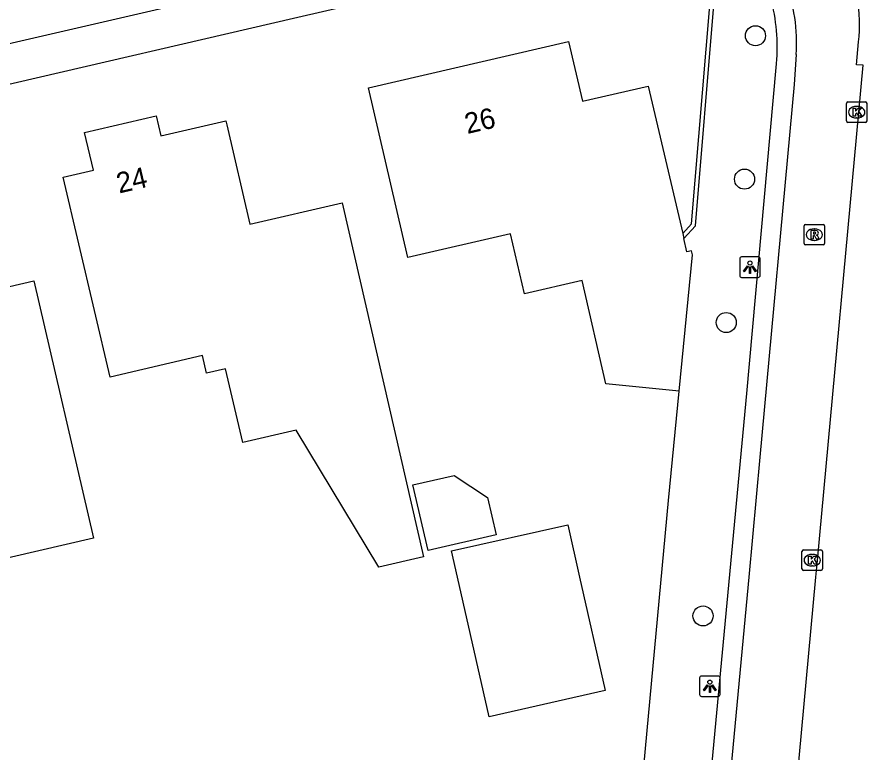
# Model space of a CAD drawing. Extents: x 156414 to 157775, y 382335 to 383765.
# Drawn here: x 156789.54 to 156830.97, y 383241.47 to 383277.3 of the extents above; entities that cross this region are included whole.
import ezdxf

# ---------------------------------------------------------------- set-up
doc = ezdxf.new("R2010")
doc.units = 0
for name, color, linetype in [('IMGEO_Boom', 7, 'Continuous'), ('IMGEO_Fietspad_gesloten', 7, 'Continuous'), ('IMGEO_Groenvoorziening', 7, 'Continuous'), ('IMGEO_Haag', 7, 'Continuous'), ('IMGEO_Kolk', 7, 'Continuous'), ('IMGEO_Lichtpunt', 7, 'Continuous'), ('IMGEO_Pand', 7, 'Continuous'), ('IMGEO_Pand_nummerreeks', 7, 'Continuous'), ('IMGEO_Rijbaan_lokaal_gesloten', 7, 'Continuous'), ('IMGEO_Rioolput', 7, 'Continuous'), ('IMGEO_Voetpad_open', 7, 'Continuous')]:
    doc.layers.add(name, color=color, linetype=linetype)

msp = doc.modelspace()

# ---------------------------------------------------------------- linework, layer by layer
at = {"layer": 'IMGEO_Boom'}
for centre in [(156825.534, 383276.383), (156825.002, 383269.394), (156824.11, 383262.404), (156822.978, 383248.103)]:
    msp.add_circle(centre, 0.489, dxfattribs=at)
at = {"layer": 'IMGEO_Fietspad_gesloten'}
for points in [[(156825.238, 383218.606), (156825.585, 383218.585), (156828.482, 383250), (156828.551, 383250.802), (156830.78, 383274.941), (156830.461, 383274.97), (156830.563, 383276.081)], [(156827.517, 383275.462), (156827.42, 383274.005), (156825.75, 383255.841), (156825.205, 383250), (156822.054, 383216.381)]]:
    msp.add_lwpolyline(points, dxfattribs=at)
for centre, radius, start, end in [((156819.724, 383276.069), 7.816, 355.549, 22.1059), ((156823.445, 383276.899), 7.165, 353.441, 10.6708)]:
    msp.add_arc(centre, radius, start, end, dxfattribs=at)
at = {"layer": 'IMGEO_Groenvoorziening'}
msp.add_lwpolyline([(156818.365, 383222.197), (156821.291, 383253.732), (156821.811, 383259.063)], dxfattribs=at)
at = {"layer": 'IMGEO_Haag'}
for points in [[(156821.986, 383266.743), (156822.413, 383267.208), (156823.304, 383277.86), (156822.466, 383281.712)], [(156822.041, 383266.507), (156822.607, 383267.123), (156823.506, 383277.873), (156822.66, 383281.759)]]:
    msp.add_lwpolyline(points, dxfattribs=at)
at = {"layer": 'IMGEO_Kolk'}
for p, q in [((156829.968, 383272.23), (156829.968, 383273.082)), ((156830.043, 383273.156), (156830.895, 383273.156)), ((156830.969, 383273.082), (156830.969, 383272.23)), ((156830.456, 383272.936), (156830.481, 383272.936)), ((156830.479, 383272.376), (156830.454, 383272.376)), ((156830.895, 383272.156), (156830.043, 383272.156)), ((156827.8, 383250.394), (156827.8, 383251.246)), ((156827.875, 383251.32), (156828.727, 383251.32)), ((156828.801, 383251.246), (156828.801, 383250.394)), ((156828.288, 383251.1), (156828.313, 383251.1)), ((156828.727, 383250.32), (156827.875, 383250.32)), ((156828.311, 383250.54), (156828.286, 383250.54))]:
    msp.add_line(p, q, dxfattribs=at)
for points in [[(156829.968, 383272.23), (156829.968, 383273.082)], [(156830.043, 383273.156), (156830.895, 383273.156)], [(156830.969, 383273.082), (156830.969, 383272.23)], [(156830.289, 383272.856), (156830.412, 383272.856), (156830.412, 383272.705), (156830.542, 383272.856), (156830.706, 383272.856), (156830.56, 383272.705), (156830.713, 383272.456), (156830.561, 383272.456), (156830.476, 383272.62), (156830.412, 383272.553), (156830.412, 383272.456), (156830.289, 383272.456), (156830.289, 383272.856)], [(156830.895, 383272.156), (156830.043, 383272.156)], [(156827.8, 383250.394), (156827.8, 383251.246)], [(156827.875, 383251.32), (156828.727, 383251.32)], [(156828.801, 383251.246), (156828.801, 383250.394)], [(156828.121, 383251.02), (156828.244, 383251.02), (156828.244, 383250.869), (156828.374, 383251.02), (156828.538, 383251.02), (156828.392, 383250.869), (156828.545, 383250.62), (156828.393, 383250.62), (156828.308, 383250.784), (156828.244, 383250.717), (156828.244, 383250.62), (156828.121, 383250.62), (156828.121, 383251.02)], [(156828.727, 383250.32), (156827.875, 383250.32)]]:
    msp.add_lwpolyline(points, dxfattribs=at)
for centre, start, end in [((156830.045, 383273.08), 91.552, 178.448), ((156830.045, 383273.08), 91.552, 178.448), ((156830.893, 383273.08), 1.552, 88.448), ((156830.893, 383273.08), 1.552, 88.448), ((156830.045, 383272.232), 181.552, 268.448), ((156830.045, 383272.232), 181.552, 268.448), ((156830.893, 383272.232), 271.552, 358.448), ((156830.893, 383272.232), 271.552, 358.448), ((156827.877, 383251.244), 91.552, 178.448), ((156827.877, 383251.244), 91.552, 178.448), ((156828.725, 383251.244), 1.552, 88.448), ((156828.725, 383251.244), 1.552, 88.448), ((156827.877, 383250.396), 181.552, 268.448), ((156827.877, 383250.396), 181.552, 268.448), ((156828.725, 383250.396), 271.552, 358.448), ((156828.725, 383250.396), 271.552, 358.448)]:
    msp.add_arc(centre, 0.0765, start, end, dxfattribs=at)
for centre, major_axis, ratio, start_param, end_param in [((156830.455, 383272.656), (-0.387, 0.002), 0.722429, 4.712389, 7.853982), ((156830.48, 383272.656), (-0.39, 0.002), 0.717154, 1.570796, 4.712389), ((156828.287, 383250.82), (-0.387, 0.002), 0.722429, 4.712389, 7.853982), ((156828.312, 383250.82), (-0.39, 0.002), 0.717154, 1.570796, 4.712389)]:
    msp.add_ellipse(centre, major_axis=major_axis, ratio=ratio, start_param=start_param, end_param=end_param, dxfattribs=at)
at = {"layer": 'IMGEO_Lichtpunt'}
for p, q in [((156824.766, 383265.507), (156824.766, 383264.7)), ((156824.766, 383265.507), (156824.766, 383264.7)), ((156825.668, 383265.602), (156824.86, 383265.602)), ((156825.668, 383265.602), (156824.86, 383265.602)), ((156825.762, 383264.7), (156825.762, 383265.507)), ((156825.762, 383264.7), (156825.762, 383265.507)), ((156824.86, 383264.606), (156825.668, 383264.606)), ((156824.86, 383264.606), (156825.668, 383264.606)), ((156822.813, 383245.078), (156822.813, 383244.271)), ((156822.813, 383245.078), (156822.813, 383244.271)), ((156823.715, 383245.173), (156822.907, 383245.173)), ((156823.715, 383245.173), (156822.907, 383245.173)), ((156823.809, 383244.271), (156823.809, 383245.078)), ((156823.809, 383244.271), (156823.809, 383245.078)), ((156822.907, 383244.177), (156823.715, 383244.177)), ((156822.907, 383244.177), (156823.715, 383244.177))]:
    msp.add_line(p, q, dxfattribs=at)
for points in [[(156825.14, 383265.171), (156825.179, 383265.143), (156824.991, 383264.881), (156824.953, 383264.908), (156825.14, 383265.171)], [(156825.242, 383265.123), (156825.289, 383265.123), (156825.289, 383264.801), (156825.242, 383264.801), (156825.242, 383265.123)], [(156825.352, 383265.143), (156825.39, 383265.17), (156825.577, 383264.908), (156825.538, 383264.88), (156825.352, 383265.143)], [(156823.187, 383244.742), (156823.226, 383244.714), (156823.038, 383244.452), (156823, 383244.479), (156823.187, 383244.742)], [(156823.289, 383244.694), (156823.336, 383244.694), (156823.336, 383244.372), (156823.289, 383244.372), (156823.289, 383244.694)], [(156823.399, 383244.714), (156823.437, 383244.741), (156823.624, 383244.479), (156823.585, 383244.451), (156823.399, 383244.714)]]:
    msp.add_lwpolyline(points, dxfattribs=at)
for centre in [(156825.265, 383265.305), (156823.312, 383244.876)]:
    msp.add_circle(centre, 0.0994, dxfattribs=at)
for centre, start, end in [((156824.86, 383265.507), 90, 180), ((156824.86, 383265.507), 90, 180), ((156825.668, 383265.507), 0, 90), ((156825.668, 383265.507), 0, 90), ((156824.86, 383264.7), 180, 270), ((156824.86, 383264.7), 180, 270), ((156825.668, 383264.7), 270, 0), ((156825.668, 383264.7), 270, 360), ((156822.907, 383245.078), 90, 180), ((156822.907, 383245.078), 90, 180), ((156823.715, 383245.078), 0, 90), ((156823.715, 383245.078), 0, 90), ((156822.907, 383244.271), 180, 270), ((156822.907, 383244.271), 180, 270), ((156823.715, 383244.271), 270, 0), ((156823.715, 383244.271), 270, 360)]:
    msp.add_arc(centre, 0.0946, start, end, dxfattribs=at)
at = {"layer": 'IMGEO_Pand'}
for points in [[(156821.811, 383259.063), (156818.249, 383259.422), (156817.081, 383264.456), (156814.276, 383263.806), (156813.598, 383266.728), (156808.598, 383265.568), (156806.679, 383273.841), (156816.423, 383276.105), (156817.101, 383273.187), (156820.312, 383273.927), (156821.986, 383266.743)], [(156809.357, 383250.986), (156807.174, 383250.484), (156803.154, 383257.159), (156800.555, 383256.549), (156799.709, 383260.151), (156798.784, 383259.934), (156798.583, 383260.79), (156794.085, 383259.734), (156791.795, 383269.489), (156793.266, 383269.834), (156792.838, 383271.665), (156796.321, 383272.479), (156796.548, 383271.505), (156799.724, 383272.242), (156799.77, 383272.041), (156800.885, 383267.199), (156805.385, 383268.235), (156809.357, 383250.986)], [(156793.277, 383251.892), (156787.929, 383250.653), (156787.308, 383253.332), (156785.253, 383252.856), (156784.131, 383257.697), (156778.88, 383256.481), (156776.484, 383266.937), (156777.602, 383267.206), (156777.327, 383268.384), (156781.398, 383269.336), (156781.674, 383268.158), (156784.618, 383268.816), (156784.785, 383268.094), (156785.875, 383263.388), (156790.373, 383264.43), (156793.277, 383251.892)], [(156821.811, 383259.063), (156822.465, 383265.701), (156822.42, 383265.896), (156822.196, 383265.844), (156822.195, 383265.847), (156822.041, 383266.507)], [(156821.986, 383266.743), (156822.041, 383266.507)], [(156812.475, 383253.873), (156812.892, 383252.06), (156809.578, 383251.298), (156808.843, 383254.493), (156810.849, 383254.954), (156812.475, 383253.873)], [(156816.386, 383252.549), (156816.962, 383250), (156818.211, 383244.464), (156812.556, 383243.177), (156811.016, 383250), (156810.728, 383251.273), (156816.386, 383252.549)]]:
    msp.add_lwpolyline(points, dxfattribs=at)
at = {"layer": 'IMGEO_Rijbaan_lokaal_gesloten'}
msp.add_lwpolyline([(156717.235, 383259.398), (156824.071, 383284.073)], dxfattribs=at)
at = {"layer": 'IMGEO_Rioolput'}
for p, q in [((156827.903, 383266.261), (156827.903, 383267.113)), ((156827.978, 383267.187), (156828.83, 383267.187)), ((156828.391, 383266.967), (156828.416, 383266.967)), ((156828.904, 383267.113), (156828.904, 383266.261)), ((156828.83, 383266.187), (156827.978, 383266.187)), ((156828.414, 383266.407), (156828.389, 383266.407))]:
    msp.add_line(p, q, dxfattribs=at)
for points in [[(156827.903, 383266.261), (156827.903, 383267.113)], [(156827.978, 383267.187), (156828.83, 383267.187)], [(156828.492, 383266.885), (156828.24, 383266.887), (156828.24, 383266.487)], [(156828.904, 383267.113), (156828.904, 383266.261)], [(156828.24, 383266.487), (156828.364, 383266.487), (156828.364, 383266.649), (156828.375, 383266.649)], [(156828.418, 383266.806), (156828.364, 383266.806), (156828.364, 383266.725)], [(156828.364, 383266.725), (156828.416, 383266.725)], [(156828.422, 383266.62), (156828.493, 383266.487), (156828.633, 383266.487), (156828.568, 383266.613)], [(156828.83, 383266.187), (156827.978, 383266.187)]]:
    msp.add_lwpolyline(points, dxfattribs=at)
for centre, radius, start, end in [((156827.98, 383267.111), 0.0765, 91.552, 178.448), ((156827.98, 383267.111), 0.0765, 91.552, 178.448), ((156828.491, 383266.775), 0.109, 350.3612, 89.416), ((156828.828, 383267.111), 0.0765, 1.552, 88.448), ((156828.828, 383267.111), 0.0765, 1.552, 88.448), ((156828.374, 383266.596), 0.0533, 26.0293, 88.6989), ((156828.4, 383266.914), 0.19, 274.7715, 282.9687), ((156828.424, 383266.71), 0.0964, 77.0061, 93.1865), ((156828.438, 383266.767), 0.0378, 276.6634, 79.6772), ((156828.489, 383266.775), 0.112, 277.5842, 350.9817), ((156828.473, 383266.56), 0.108, 29.5134, 73.7905), ((156827.98, 383266.263), 0.0765, 181.552, 268.448), ((156827.98, 383266.263), 0.0765, 181.552, 268.448), ((156828.828, 383266.263), 0.0765, 271.552, 358.448), ((156828.828, 383266.263), 0.0765, 271.552, 358.448)]:
    msp.add_arc(centre, radius, start, end, dxfattribs=at)
for centre, major_axis, ratio, start_param, end_param in [((156828.39, 383266.687), (-0.387, 0.002), 0.722429, 4.712389, 7.853982), ((156828.415, 383266.687), (-0.39, 0.002), 0.717154, 1.570796, 4.712389)]:
    msp.add_ellipse(centre, major_axis=major_axis, ratio=ratio, start_param=start_param, end_param=end_param, dxfattribs=at)
at = {"layer": 'IMGEO_Voetpad_open'}
for points in [[(156822.466, 383281.712), (156803.236, 383277.267), (156788.213, 383273.797), (156773.352, 383270.326), (156770.203, 383269.625), (156756.463, 383266.457)], [(156821.738, 383222.98), (156825.109, 383258.948), (156826.538, 383274.826)]]:
    msp.add_lwpolyline(points, dxfattribs=at)
msp.add_arc((156817.133, 383275.828), 9.459, 353.9184, 13.3929, dxfattribs=at)

# ---------------------------------------------------------------- texts
at = {"layer": 'IMGEO_Pand_nummerreeks'}
for s, rotation, p in [('26', 13.0806, (156811.488, 383271.59)), ('24', 13.1567, (156794.521, 383268.69))]:
    msp.add_text(s, height=1, rotation=rotation, dxfattribs=at).set_placement(p)

doc.saveas('drawing.dxf')
